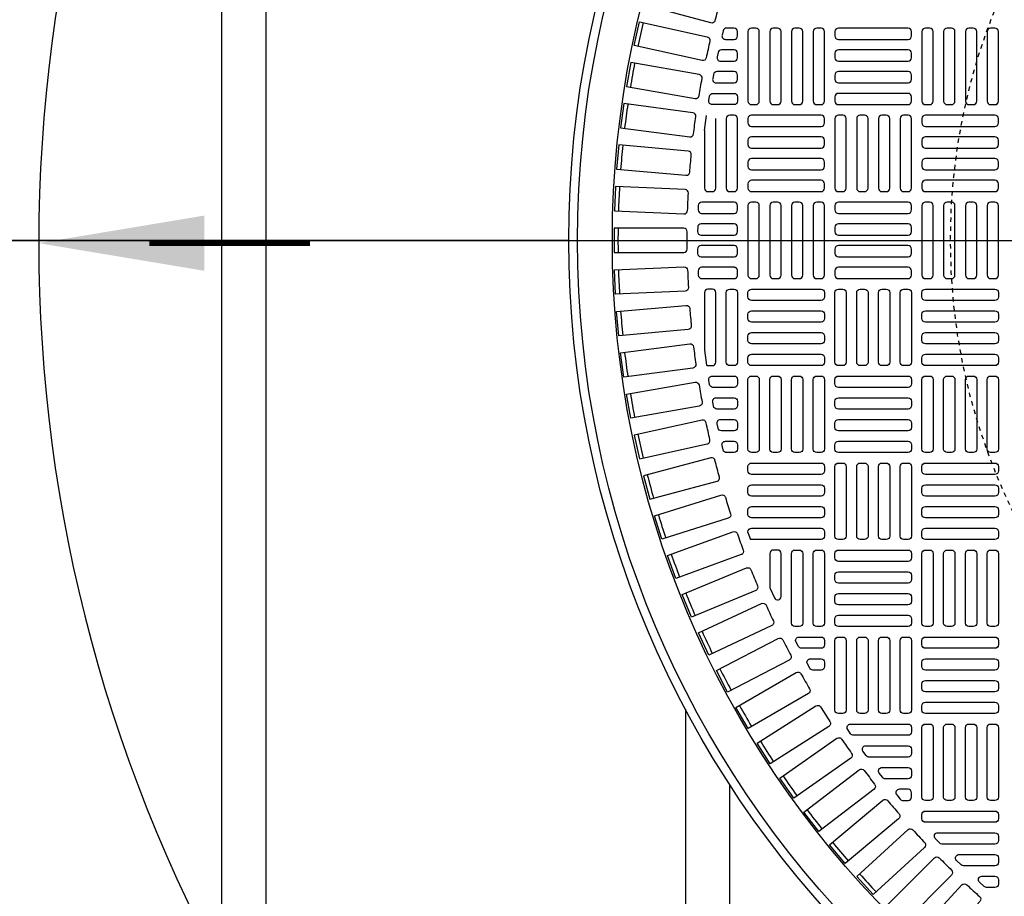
# Model space of a CAD drawing. Extents: x -169 to 7270, y -140 to 2984.
# Tile 476 of 656: x 1486 to 1508, y 1464 to 1484. Entities that reach past the tile are written whole.
import ezdxf

# ---------------------------------------------------------------- set-up
doc = ezdxf.new("R2010")
doc.units = 0
doc.header["$MEASUREMENT"] = 0
doc.linetypes.add('HIDDEN2', pattern=[0.28125, 0.1875, -0.09375])
doc.layers.get('DEFPOINTS').update_dxf_attribs({"linetype": 'CONTINUOUS'})
for name, color, linetype in [('MULTI-PORT-MANHOLE-HATCH', 252, 'CONTINUOUS'), ('PIPING-PRODUCT-REGULAR', 4, 'CONTINUOUS'), ('TANK-MANHOLE-COVER-40', 2, 'CONTINUOUS'), ('TANK-MANHOLE-COVER-HATCH-40', 252, 'CONTINUOUS'), ('TANK-SLOPE', 3, 'CONTINUOUS'), ('TANK-UST-RIB', 7, 'CONTINUOUS')]:
    doc.layers.add(name, color=color, linetype=linetype)

msp = doc.modelspace()

# ---------------------------------------------------------------- linework, layer by layer
at = {"layer": 'DEFPOINTS', "color": 8, "linetype": 'HIDDEN2', "ltscale": 0.125}
msp.add_circle((1521.25097, 1479.01916), 14, dxfattribs=at)
msp.add_circle((1521.25097, 1479.01916), 14, dxfattribs=at)
msp.add_circle((1521.25097, 1479.01916), 14, dxfattribs=at)
msp.add_circle((1521.25097, 1479.01916), 14, dxfattribs=at)
at = {"layer": 'MULTI-PORT-MANHOLE-HATCH'}
msp.add_line((1422, 1479.01916), (2010, 1479.01916), dxfattribs=at)
at = {"layer": 'PIPING-PRODUCT-REGULAR'}
msp.add_line((1498.61098, 1479.01916), (1364.64415, 1479.01916), dxfattribs=at)
at = {"layer": 'TANK-MANHOLE-COVER-40', "color": 4, "linetype": 'Continuous'}
msp.add_circle((1521.2502, 1479.01916), 22.63902, dxfattribs=at)
at = {"layer": 'TANK-MANHOLE-COVER-40', "color": 1, "linetype": 'Continuous'}
msp.add_circle((1521.2502, 1479.01916), 22.44094, dxfattribs=at)
at = {"layer": 'TANK-MANHOLE-COVER-40', "color": 2, "linetype": 'Continuous'}
msp.add_circle((1521.2502, 1479.01916), 21.65354, dxfattribs=at)
at = {"layer": 'TANK-MANHOLE-COVER-HATCH-40', "linetype": 'Continuous'}
for p, q in [((1501.68327, 1481.50665), (1501.72952, 1481.84679)), ((1502.66752, 1472.40581), (1502.72338, 1472.2509))]:
    msp.add_line(p, q, dxfattribs=at)
for points in [[(1501.91989, 1483.99571, -0.41709369), (1501.82326, 1483.93928), (1500.30118, 1484.34712), (1500.44384, 1484.87952), (1501.96592, 1484.47168, -0.41709369), (1502.02139, 1484.3745, 0.00491171), (1501.91989, 1483.99571)], [(1501.72122, 1483.14779, -0.41709369), (1501.62714, 1483.08721), (1500.08872, 1483.42826), (1500.20802, 1483.96638), (1501.74644, 1483.62532, -0.41709369), (1501.8061, 1483.53065, 0.00491171), (1501.72122, 1483.14779)], [(1501.55972, 1482.29202, -0.00491171), (1501.62781, 1482.67822, 0.41709369), (1501.56408, 1482.7702), (1500.01225, 1483.04382), (1499.91654, 1482.50102), (1501.46837, 1482.22739, 0.41709369), (1501.55972, 1482.29202)], [(1501.4357, 1481.43002, -0.00491171), (1501.48688, 1481.81882, 0.41709369), (1501.4192, 1481.90793), (1499.85691, 1482.11361), (1499.78497, 1481.56714), (1501.34726, 1481.36146, 0.41709369), (1501.4357, 1481.43002)], [(1501.3494, 1480.56343, -0.00491171), (1501.38357, 1480.95409, 0.41709369), (1501.31207, 1481.04016), (1499.74229, 1481.1775), (1499.69426, 1480.62842), (1501.26403, 1480.49108, 0.41709369), (1501.3494, 1480.56343)], [(1501.29053, 1479.21524, 0.41709369), (1501.2118, 1479.29475), (1499.63603, 1479.29475), (1499.63603, 1478.74357), (1501.2118, 1478.74357, 0.41709369), (1501.29053, 1478.82308, -0.00491171), (1501.29053, 1479.21524)], [(1501.3494, 1477.47489, 0.00491171), (1501.38357, 1477.08423, -0.41709369), (1501.31207, 1476.99816), (1499.74229, 1476.86082), (1499.69426, 1477.4099), (1501.26403, 1477.54724, -0.41709369), (1501.3494, 1477.47489)], [(1501.4357, 1476.6083, 0.00491171), (1501.48688, 1476.2195, -0.41709369), (1501.4192, 1476.13039), (1499.85691, 1475.92471), (1499.78497, 1476.47118), (1501.34726, 1476.67686, -0.41709369), (1501.4357, 1476.6083)], [(1501.55972, 1475.7463, 0.00491171), (1501.62781, 1475.3601, -0.41709369), (1501.56408, 1475.26812), (1500.01225, 1474.99449), (1499.91654, 1475.5373), (1501.46837, 1475.81093, -0.41709369), (1501.55972, 1475.7463)], [(1501.72122, 1474.89053, 0.41709369), (1501.62714, 1474.95111), (1500.08872, 1474.61005), (1500.20802, 1474.07194), (1501.74644, 1474.413, 0.41709369), (1501.8061, 1474.50767, -0.00491171), (1501.72122, 1474.89053)], [(1501.91989, 1474.04261, 0.41709369), (1501.82326, 1474.09904), (1500.30118, 1473.6912), (1500.44384, 1473.1588), (1501.96592, 1473.56664, 0.41709369), (1502.02139, 1473.66382, -0.00491171), (1501.91989, 1474.04261)], [(1502.15537, 1473.20417, 0.00491171), (1502.27329, 1472.83017, -0.41709369), (1502.22211, 1472.73066), (1500.71927, 1472.25682), (1500.55352, 1472.78249), (1502.05636, 1473.25633, -0.41709369), (1502.15537, 1473.20417)], [(1502.42719, 1472.3768, 0.00491171), (1502.56131, 1472.0083, -0.41709369), (1502.51452, 1471.90665), (1501.03378, 1471.36771), (1500.84526, 1471.88565), (1502.326, 1472.42459, -0.41709369), (1502.42719, 1472.3768)], [(1503.15965, 1471.17587, 0.10680341), (1503.16667, 1471.14337), (1503.2651, 1470.92624, 0.80700564), (1503.41555, 1470.95875), (1503.41555, 1471.93255, 0.41421356), (1503.33681, 1472.01129), (1503.33681, 1472.01129), (1503.23839, 1472.01129, 0.41421356), (1503.15965, 1471.93255), (1503.15965, 1471.93255), (1503.15965, 1471.15886)], [(1502.73484, 1471.56208, 0.00491171), (1502.88491, 1471.19977, -0.41709369), (1502.84259, 1471.09618), (1501.38677, 1470.49316), (1501.17584, 1471.00239), (1502.63166, 1471.60541, -0.41709369), (1502.73484, 1471.56208)], [(1503.07773, 1470.76155, 0.00491171), (1503.24346, 1470.40613, -0.41709369), (1503.20571, 1470.30079), (1501.77758, 1469.63485), (1501.54464, 1470.13438), (1502.97277, 1470.80033, -0.41709369), (1503.07773, 1470.76155)], [(1503.45522, 1469.97673, 0.00491171), (1503.6363, 1469.62889, -0.41709369), (1503.60317, 1469.522), (1502.20545, 1468.79439), (1501.95094, 1469.2833), (1503.34867, 1470.01091, -0.41709369), (1503.45522, 1469.97673)], [(1503.86658, 1469.20913, 0.00491171), (1504.06266, 1468.86952, -0.41709369), (1504.03423, 1468.76129), (1502.66957, 1467.9734), (1502.39398, 1468.45074), (1503.75864, 1469.23863, -0.41709369), (1503.86658, 1469.20913)], [(1504.31104, 1468.46021, 0.00491171), (1504.52174, 1468.12947, -0.41709369), (1504.49806, 1468.0201), (1503.16907, 1467.17344), (1502.87292, 1467.6383), (1504.20191, 1468.48496, -0.41709369), (1504.31104, 1468.46021)], [(1504.78773, 1467.73138, 0.00491171), (1505.01266, 1467.41015, -0.41709369), (1504.99377, 1467.29985), (1503.70298, 1466.39603), (1503.38683, 1466.84753), (1504.67763, 1467.75135, -0.41709369), (1504.78773, 1467.73138)], [(1505.83417, 1466.33954, 0.00491171), (1506.08624, 1466.03913, -0.41709369), (1506.07704, 1465.92761), (1504.86993, 1464.91472), (1504.51564, 1465.33695), (1505.72275, 1466.34984, -0.41709369), (1505.83417, 1466.33954)], [(1506.99794, 1465.04419, 0.00491171), (1507.27523, 1464.7669, -0.41709369), (1507.27578, 1464.655), (1506.16154, 1463.54076), (1505.7718, 1463.9305), (1506.88604, 1465.04474, -0.41709369), (1506.99794, 1465.04419)]]:
    msp.add_lwpolyline(points, format="xyb", dxfattribs=at)
for points in [[(1502.35256, 1483.82231), (1502.18138, 1483.82231, 0.34573684), (1502.10488, 1483.76223), (1502.08087, 1483.66381, 0.48617467), (1502.15737, 1483.5664), (1502.35256, 1483.5664), (1502.35256, 1483.5664, 0.41421356), (1502.4313, 1483.64514), (1502.4313, 1483.74357), (1502.4313, 1483.74357, 0.41421356)], [(1502.35256, 1483.33018), (1502.06615, 1483.33018, 0.35291937), (1501.98921, 1483.26814), (1501.96785, 1483.16972, 0.47828469), (1502.04479, 1483.07428), (1502.35256, 1483.07428), (1502.35256, 1483.07428, 0.41421356), (1502.4313, 1483.15302), (1502.4313, 1483.25144), (1502.4313, 1483.25144, 0.41421356)], [(1502.35256, 1482.83806), (1501.96417, 1482.83806, 0.36009445), (1501.88682, 1482.77405), (1501.86807, 1482.67563, 0.47048611), (1501.94542, 1482.58215), (1502.35256, 1482.58215, 0.41421356), (1502.4313, 1482.66089), (1502.4313, 1482.75932), (1502.4313, 1482.75932, 0.41421356)], [(1502.4313, 1482.26719), (1502.4313, 1482.26719), (1502.4313, 1482.16877, -0.41421356), (1502.35256, 1482.09003), (1501.85904, 1482.09003, -0.46277143), (1501.78135, 1482.18154), (1501.79752, 1482.27996, -0.36726762), (1501.87522, 1482.34593), (1502.35256, 1482.34593, -0.41421356)], [(1502.35256, 1480.12152, 0.41421356), (1502.4313, 1480.20026), (1502.4313, 1481.77506, 0.41421356), (1502.35256, 1481.85381), (1502.25414, 1481.85381, 0.41421356), (1502.1754, 1481.77506), (1502.1754, 1480.20026, 0.41421356), (1502.25414, 1480.12152)], [(1499.66862, 1480.23728), (1499.64458, 1479.68663), (1501.21885, 1479.61789, 0.41709369), (1501.30098, 1479.6939, -0.00491171), (1501.31808, 1480.08568, 0.41709369), (1501.24289, 1480.16855)], [(1501.61698, 1479.6294), (1502.35256, 1479.6294, 0.41421356), (1502.4313, 1479.70814), (1502.4313, 1479.80656, 0.41421356), (1502.35256, 1479.8853), (1501.62066, 1479.8853, 0.40329122), (1501.54198, 1479.80951), (1501.53829, 1479.71108, 0.20378141), (1501.56027, 1479.65351, 0.20378141)], [(1501.60587, 1479.13727), (1502.35256, 1479.13727, 0.41421356), (1502.4313, 1479.21601), (1502.4313, 1479.31443, 0.41421356), (1502.35256, 1479.39318), (1501.6071, 1479.39318, 0.41056424), (1501.52837, 1479.31542), (1501.52714, 1479.21699, 0.20053403), (1501.54985, 1479.16068, 0.20053403)], [(1501.60473, 1478.90105, 0.41977873), (1501.526, 1478.82082), (1501.52787, 1478.72239, 0.40867021), (1501.6066, 1478.64514), (1502.35256, 1478.64514), (1502.35256, 1478.64514, 0.41421356), (1502.4313, 1478.72388), (1502.4313, 1478.82231), (1502.4313, 1478.82231, 0.41421356), (1502.35256, 1478.90105)], [(1499.66862, 1477.80103), (1499.64458, 1478.35169), (1501.21885, 1478.42042, -0.41709369), (1501.30098, 1478.34442, 0.00491171), (1501.31808, 1477.95264, -0.41709369), (1501.24289, 1477.86977)], [(1502.36412, 1478.15387), (1502.36792, 1478.15453), (1502.37169, 1478.15538), (1502.37542, 1478.15641), (1502.37909, 1478.15762), (1502.38269, 1478.15901), (1502.38623, 1478.16058), (1502.38968, 1478.16232), (1502.39304, 1478.16422), (1502.39631, 1478.16629), (1502.39947, 1478.16851), (1502.40251, 1478.17089), (1502.40544, 1478.17342), (1502.40824, 1478.17608), (1502.4109, 1478.17888), (1502.41343, 1478.18181), (1502.41581, 1478.18485), (1502.41803, 1478.18801), (1502.4201, 1478.19128), (1502.422, 1478.19464), (1502.42374, 1478.19809), (1502.42531, 1478.20163), (1502.4267, 1478.20523), (1502.42791, 1478.2089), (1502.42894, 1478.21263), (1502.42979, 1478.2164), (1502.43045, 1478.2202), (1502.43092, 1478.22404), (1502.43121, 1478.22789), (1502.4313, 1478.23176), (1502.4313, 1478.33018), (1502.43121, 1478.33405), (1502.43092, 1478.3379), (1502.43045, 1478.34174), (1502.42979, 1478.34554), (1502.42894, 1478.34932), (1502.42791, 1478.35304), (1502.4267, 1478.35671), (1502.42531, 1478.36032), (1502.42374, 1478.36385), (1502.422, 1478.3673), (1502.4201, 1478.37066), (1502.41803, 1478.37393), (1502.41581, 1478.37709), (1502.41343, 1478.38014), (1502.4109, 1478.38306), (1502.40824, 1478.38586), (1502.40544, 1478.38853), (1502.40251, 1478.39105), (1502.39947, 1478.39343), (1502.39631, 1478.39565), (1502.39304, 1478.39772), (1502.38968, 1478.39963), (1502.38623, 1478.40136), (1502.38269, 1478.40293), (1502.37909, 1478.40432), (1502.37542, 1478.40553), (1502.37169, 1478.40656), (1502.36792, 1478.40741), (1502.36412, 1478.40807), (1502.36028, 1478.40854), (1502.35643, 1478.40883), (1502.35256, 1478.40892), (1501.61698, 1478.40892, 0.42522092), (1501.53829, 1478.32724), (1501.54198, 1478.22881, 0.40329122), (1501.62066, 1478.15302), (1502.35256, 1478.15302), (1502.35643, 1478.15311), (1502.36028, 1478.1534)], [(1501.72952, 1476.19153, 0.10672862), (1501.76201, 1476.18451), (1501.76201, 1476.18451), (1501.86044, 1476.18451, 0.41421356), (1501.93918, 1476.26325), (1501.93918, 1476.26325), (1501.93918, 1477.83806, 0.41421356), (1501.86044, 1477.9168), (1501.86044, 1477.9168), (1501.76201, 1477.9168, 0.41421356), (1501.68327, 1477.83806), (1501.68327, 1477.83806), (1501.68327, 1476.53167)], [(1502.35256, 1477.9168, -0.41421356), (1502.4313, 1477.83806), (1502.4313, 1476.26325, -0.41421356), (1502.35256, 1476.18451), (1502.25414, 1476.18451, -0.41421356), (1502.1754, 1476.26325), (1502.1754, 1477.83806, -0.41421356), (1502.25414, 1477.9168)], [(1501.85904, 1475.94829), (1502.35256, 1475.94829, -0.41421356), (1502.4313, 1475.86955), (1502.4313, 1475.77113), (1502.4313, 1475.77113, -0.41421356), (1502.35256, 1475.69239), (1501.87522, 1475.69239, -0.36726762), (1501.79752, 1475.75836), (1501.78135, 1475.85678, -0.46277143)], [(1502.35256, 1475.45617, -0.41421356), (1502.4313, 1475.37743), (1502.4313, 1475.279), (1502.4313, 1475.279, -0.41421356), (1502.35256, 1475.20026), (1501.96417, 1475.20026, -0.36009445), (1501.88682, 1475.26427), (1501.86807, 1475.36269, -0.47048611), (1501.94542, 1475.45617)], [(1502.04479, 1474.96404), (1502.35256, 1474.96404), (1502.35256, 1474.96404, -0.41421356), (1502.4313, 1474.8853), (1502.4313, 1474.78688), (1502.4313, 1474.78688, -0.41421356), (1502.35256, 1474.70814), (1502.06615, 1474.70814, -0.35291937), (1501.98921, 1474.77018), (1501.96785, 1474.8686, -0.47828469)], [(1502.15737, 1474.47192), (1502.35256, 1474.47192), (1502.35256, 1474.47192, -0.41421356), (1502.4313, 1474.39318), (1502.4313, 1474.29475), (1502.4313, 1474.29475, -0.41421356), (1502.35256, 1474.21601), (1502.18138, 1474.21601, -0.34573684), (1502.10488, 1474.27609), (1502.08087, 1474.37451, -0.48617467)], [(1503.82894, 1472.01129, -0.41421356), (1503.90768, 1471.93255), (1503.90768, 1470.35774, -0.41421356), (1503.82894, 1470.279), (1503.73051, 1470.279, -0.41421356), (1503.65177, 1470.35774), (1503.65177, 1471.93255, -0.41421356), (1503.73051, 1472.01129)], [(1504.32107, 1472.01129, -0.41421356), (1504.39981, 1471.93255), (1504.39981, 1470.35774, -0.41421356), (1504.32107, 1470.279), (1504.22264, 1470.279, -0.41421356), (1504.1439, 1470.35774), (1504.1439, 1471.93255, -0.41421356), (1504.22264, 1472.01129)], [(1503.82307, 1470.04278), (1504.32107, 1470.04278), (1504.32107, 1470.04278, -0.41421356), (1504.39981, 1469.96404), (1504.39981, 1469.86562), (1504.39981, 1469.86562, -0.41421356), (1504.32107, 1469.78688), (1503.87989, 1469.78688, -0.26794919), (1503.8117, 1469.82625), (1503.75488, 1469.92467, -0.57735027)], [(1504.081, 1469.55066), (1504.32107, 1469.55066), (1504.32107, 1469.55066, -0.41421356), (1504.39981, 1469.47192), (1504.39981, 1469.37349), (1504.39981, 1469.37349, -0.41421356), (1504.32107, 1469.29475), (1504.13582, 1469.29475, -0.27209959), (1504.06703, 1469.33518), (1504.01221, 1469.4336, -0.57220395)], [(1504.98956, 1468.07428), (1506.28957, 1468.07428), (1506.28957, 1468.07428, -0.41421356), (1506.36831, 1467.99554), (1506.36831, 1467.89711), (1506.36831, 1467.89711, -0.41421356), (1506.28957, 1467.81837), (1505.05633, 1467.81837, -0.24862232), (1504.99117, 1467.85291), (1504.9244, 1467.95133, -0.60176538)], [(1505.33433, 1467.58215), (1506.28957, 1467.58215), (1506.28957, 1467.58215, -0.41421356), (1506.36831, 1467.50341), (1506.36831, 1467.40499), (1506.36831, 1467.40499, -0.41421356), (1506.28957, 1467.32625), (1505.40557, 1467.32625, -0.24054885), (1505.34178, 1467.35882), (1505.27054, 1467.45724, -0.61218964)], [(1505.2954, 1467.02454, 0.00491946), (1505.5345, 1466.71293, -0.41709369), (1505.52043, 1466.60191), (1504.27029, 1465.64264), (1503.93475, 1466.07993), (1505.18539, 1467.03957, -0.41710279)], [(1505.7023, 1467.09003), (1506.28957, 1467.09003), (1506.28957, 1467.09003, -0.41421356), (1506.36831, 1467.01129), (1506.36831, 1466.91286), (1506.36831, 1466.91286, -0.41421356), (1506.28957, 1466.83412), (1505.77832, 1466.83412, -0.23232365), (1505.71601, 1466.86473), (1505.63998, 1466.96315, -0.62295027)], [(1506.28957, 1466.5979), (1506.28957, 1466.5979), (1506.09517, 1466.5979, 0.63408546), (1506.03442, 1466.46906), (1506.1156, 1466.37064, 0.2239262), (1506.17634, 1466.34199), (1506.28957, 1466.34199, 0.41421356), (1506.36831, 1466.42073), (1506.36831, 1466.42073), (1506.36831, 1466.51916, 0.41421356)], [(1506.60453, 1466.02703, -0.41421356), (1506.68327, 1466.10577), (1508.25807, 1466.10577, -0.41421356), (1508.33681, 1466.02703), (1508.33681, 1465.92861, -0.41421356), (1508.25807, 1465.84987), (1506.68327, 1465.84987, -0.41421356), (1506.60453, 1465.92861)], [(1506.66253, 1465.27822), (1505.50075, 1464.21365), (1505.12837, 1464.62002), (1506.29015, 1465.6846, -0.41709369), (1506.40192, 1465.67917, 0.00491171), (1506.66686, 1465.39004, -0.41709369)], [(1506.96396, 1465.61365), (1508.25807, 1465.61365), (1508.25807, 1465.61365, -0.41421356), (1508.33681, 1465.53491), (1508.33681, 1465.43648), (1508.33681, 1465.43648, -0.41421356), (1508.25807, 1465.35774), (1507.0568, 1465.35774, -0.20651443), (1506.99952, 1465.38245), (1506.90668, 1465.48088, -0.6576677)], [(1507.44512, 1465.12152), (1508.25807, 1465.12152), (1508.25807, 1465.12152, -0.41421356), (1508.33681, 1465.04278), (1508.33681, 1464.94436), (1508.33681, 1464.94436, -0.41421356), (1508.25807, 1464.86562), (1507.54467, 1464.86562, -0.19743793), (1507.48931, 1464.88836), (1507.38976, 1464.98679, -0.67023271)], [(1507.96189, 1464.6294), (1508.25807, 1464.6294), (1508.25807, 1464.6294, -0.41421356), (1508.33681, 1464.55066), (1508.33681, 1464.45223), (1508.33681, 1464.45223, -0.41421356), (1508.25807, 1464.37349), (1508.06891, 1464.37349, -0.1880618), (1508.01561, 1464.39427), (1507.90858, 1464.4927, -0.68341411)], [(1507.91564, 1464.05911), (1506.85106, 1462.89733), (1506.44469, 1463.26971), (1507.50926, 1464.43149, -0.41709369), (1507.62108, 1464.43582, 0.00491171), (1507.91021, 1464.17088, -0.41709369)]]:
    msp.add_lwpolyline(points, format="xyb", close=True, dxfattribs=at)
at = {"layer": 'TANK-MANHOLE-COVER-HATCH-40', "linetype": 'Continuous', "flags": 128}
for points in [[(1502.84469, 1482.09003, 0.41421356), (1502.92343, 1482.16877), (1502.92343, 1483.74357, 0.41421356), (1502.84469, 1483.82231), (1502.74626, 1483.82231, 0.41421356), (1502.66752, 1483.74357), (1502.66752, 1482.16877, 0.41421356), (1502.74626, 1482.09003)], [(1503.33681, 1482.09003, 0.41421356), (1503.41555, 1482.16877), (1503.41555, 1483.74357, 0.41421356), (1503.33681, 1483.82231), (1503.23839, 1483.82231, 0.41421356), (1503.15965, 1483.74357), (1503.15965, 1482.16877, 0.41421356), (1503.23839, 1482.09003)], [(1503.82894, 1482.09003, 0.41421356), (1503.90768, 1482.16877), (1503.90768, 1483.74357, 0.41421356), (1503.82894, 1483.82231), (1503.73051, 1483.82231, 0.41421356), (1503.65177, 1483.74357), (1503.65177, 1482.16877, 0.41421356), (1503.73051, 1482.09003)], [(1504.32107, 1482.09003, 0.41421356), (1504.39981, 1482.16877), (1504.39981, 1483.74357, 0.41421356), (1504.32107, 1483.82231), (1504.22264, 1483.82231, 0.41421356), (1504.1439, 1483.74357), (1504.1439, 1482.16877, 0.41421356), (1504.22264, 1482.09003)], [(1506.36831, 1483.74357, 0.41421356), (1506.28957, 1483.82231), (1504.71477, 1483.82231, 0.41421356), (1504.63603, 1483.74357), (1504.63603, 1483.64514, 0.41421356), (1504.71477, 1483.5664), (1506.28957, 1483.5664, 0.41421356), (1506.36831, 1483.64514)], [(1506.7817, 1482.09003, 0.41421356), (1506.86044, 1482.16877), (1506.86044, 1483.74357, 0.41421356), (1506.7817, 1483.82231), (1506.68327, 1483.82231, 0.41421356), (1506.60453, 1483.74357), (1506.60453, 1482.16877, 0.41421356), (1506.68327, 1482.09003)], [(1507.27382, 1482.09003, 0.41421356), (1507.35256, 1482.16877), (1507.35256, 1483.74357, 0.41421356), (1507.27382, 1483.82231), (1507.1754, 1483.82231, 0.41421356), (1507.09666, 1483.74357), (1507.09666, 1482.16877, 0.41421356), (1507.1754, 1482.09003)], [(1507.76595, 1482.09003, 0.41421356), (1507.84469, 1482.16877), (1507.84469, 1483.74357, 0.41421356), (1507.76595, 1483.82231), (1507.66752, 1483.82231, 0.41421356), (1507.58878, 1483.74357), (1507.58878, 1482.16877, 0.41421356), (1507.66752, 1482.09003)], [(1508.25807, 1482.09003, 0.41421356), (1508.33681, 1482.16877), (1508.33681, 1483.74357, 0.41421356), (1508.25807, 1483.82231), (1508.15965, 1483.82231, 0.41421356), (1508.08091, 1483.74357), (1508.08091, 1482.16877, 0.41421356), (1508.15965, 1482.09003)], [(1506.36831, 1483.25144, 0.41421356), (1506.28957, 1483.33018), (1504.71477, 1483.33018, 0.41421356), (1504.63603, 1483.25144), (1504.63603, 1483.15302, 0.41421356), (1504.71477, 1483.07428), (1506.28957, 1483.07428, 0.41421356), (1506.36831, 1483.15302)], [(1506.36831, 1482.75932, 0.41421356), (1506.28957, 1482.83806), (1504.71477, 1482.83806, 0.41421356), (1504.63603, 1482.75932), (1504.63603, 1482.66089, 0.41421356), (1504.71477, 1482.58215), (1506.28957, 1482.58215, 0.41421356), (1506.36831, 1482.66089)], [(1506.36831, 1482.26719, 0.41421356), (1506.28957, 1482.34593), (1504.71477, 1482.34593, 0.41421356), (1504.63603, 1482.26719), (1504.63603, 1482.16877, 0.41421356), (1504.71477, 1482.09003), (1506.28957, 1482.09003, 0.41421356), (1506.36831, 1482.16877)], [(1502.66752, 1481.67664, 0.41421356), (1502.74626, 1481.5979), (1504.32107, 1481.5979, 0.41421356), (1504.39981, 1481.67664), (1504.39981, 1481.77506, 0.41421356), (1504.32107, 1481.85381), (1502.74626, 1481.85381, 0.41421356), (1502.66752, 1481.77506)], [(1504.81319, 1480.12152, 0.41421356), (1504.89193, 1480.20026), (1504.89193, 1481.77506, 0.41421356), (1504.81319, 1481.85381), (1504.71477, 1481.85381, 0.41421356), (1504.63603, 1481.77506), (1504.63603, 1480.20026, 0.41421356), (1504.71477, 1480.12152)], [(1505.30532, 1480.12152, 0.41421356), (1505.38406, 1480.20026), (1505.38406, 1481.77506, 0.41421356), (1505.30532, 1481.85381), (1505.20689, 1481.85381, 0.41421356), (1505.12815, 1481.77506), (1505.12815, 1480.20026, 0.41421356), (1505.20689, 1480.12152)], [(1505.79744, 1480.12152, 0.41421356), (1505.87618, 1480.20026), (1505.87618, 1481.77506, 0.41421356), (1505.79744, 1481.85381), (1505.69902, 1481.85381, 0.41421356), (1505.62028, 1481.77506), (1505.62028, 1480.20026, 0.41421356), (1505.69902, 1480.12152)], [(1506.28957, 1480.12152, 0.41421356), (1506.36831, 1480.20026), (1506.36831, 1481.77506, 0.41421356), (1506.28957, 1481.85381), (1506.19114, 1481.85381, 0.41421356), (1506.1124, 1481.77506), (1506.1124, 1480.20026, 0.41421356), (1506.19114, 1480.12152)], [(1506.60453, 1481.67664, 0.41421356), (1506.68327, 1481.5979), (1508.25807, 1481.5979, 0.41421356), (1508.33681, 1481.67664), (1508.33681, 1481.77506, 0.41421356), (1508.25807, 1481.85381), (1506.68327, 1481.85381, 0.41421356), (1506.60453, 1481.77506)], [(1502.66752, 1481.18451, 0.41421356), (1502.74626, 1481.10577), (1504.32107, 1481.10577, 0.41421356), (1504.39981, 1481.18451), (1504.39981, 1481.28294, 0.41421356), (1504.32107, 1481.36168), (1502.74626, 1481.36168, 0.41421356), (1502.66752, 1481.28294)], [(1506.60453, 1481.18451, 0.41421356), (1506.68327, 1481.10577), (1508.25807, 1481.10577, 0.41421356), (1508.33681, 1481.18451), (1508.33681, 1481.28294, 0.41421356), (1508.25807, 1481.36168), (1506.68327, 1481.36168, 0.41421356), (1506.60453, 1481.28294)], [(1502.66752, 1480.69239, 0.41421356), (1502.74626, 1480.61365), (1504.32107, 1480.61365, 0.41421356), (1504.39981, 1480.69239), (1504.39981, 1480.79081, 0.41421356), (1504.32107, 1480.86955), (1502.74626, 1480.86955, 0.41421356), (1502.66752, 1480.79081)], [(1506.60453, 1480.69239, 0.41421356), (1506.68327, 1480.61365), (1508.25807, 1480.61365, 0.41421356), (1508.33681, 1480.69239), (1508.33681, 1480.79081, 0.41421356), (1508.25807, 1480.86955), (1506.68327, 1480.86955, 0.41421356), (1506.60453, 1480.79081)], [(1502.66752, 1480.20026, 0.41421356), (1502.74626, 1480.12152), (1504.32107, 1480.12152, 0.41421356), (1504.39981, 1480.20026), (1504.39981, 1480.29869, 0.41421356), (1504.32107, 1480.37743), (1502.74626, 1480.37743, 0.41421356), (1502.66752, 1480.29869)], [(1506.60453, 1480.20026, 0.41421356), (1506.68327, 1480.12152), (1508.25807, 1480.12152, 0.41421356), (1508.33681, 1480.20026), (1508.33681, 1480.29869, 0.41421356), (1508.25807, 1480.37743), (1506.68327, 1480.37743, 0.41421356), (1506.60453, 1480.29869)], [(1502.84469, 1478.15302, 0.41421356), (1502.92343, 1478.23176), (1502.92343, 1479.80656, 0.41421356), (1502.84469, 1479.8853), (1502.74626, 1479.8853, 0.41421356), (1502.66752, 1479.80656), (1502.66752, 1478.23176, 0.41421356), (1502.74626, 1478.15302)], [(1503.33681, 1478.15302, 0.41421356), (1503.41555, 1478.23176), (1503.41555, 1479.80656, 0.41421356), (1503.33681, 1479.8853), (1503.23839, 1479.8853, 0.41421356), (1503.15965, 1479.80656), (1503.15965, 1478.23176, 0.41421356), (1503.23839, 1478.15302)], [(1503.82894, 1478.15302, 0.41421356), (1503.90768, 1478.23176), (1503.90768, 1479.80656, 0.41421356), (1503.82894, 1479.8853), (1503.73051, 1479.8853, 0.41421356), (1503.65177, 1479.80656), (1503.65177, 1478.23176, 0.41421356), (1503.73051, 1478.15302)], [(1504.32107, 1478.15302, 0.41421356), (1504.39981, 1478.23176), (1504.39981, 1479.80656, 0.41421356), (1504.32107, 1479.8853), (1504.22264, 1479.8853, 0.41421356), (1504.1439, 1479.80656), (1504.1439, 1478.23176, 0.41421356), (1504.22264, 1478.15302)], [(1506.36831, 1479.80656, 0.41421356), (1506.28957, 1479.8853), (1504.71477, 1479.8853, 0.41421356), (1504.63603, 1479.80656), (1504.63603, 1479.70814, 0.41421356), (1504.71477, 1479.6294), (1506.28957, 1479.6294, 0.41421356), (1506.36831, 1479.70814)], [(1506.7817, 1478.15302, 0.41421356), (1506.86044, 1478.23176), (1506.86044, 1479.80656, 0.41421356), (1506.7817, 1479.8853), (1506.68327, 1479.8853, 0.41421356), (1506.60453, 1479.80656), (1506.60453, 1478.23176, 0.41421356), (1506.68327, 1478.15302)], [(1507.27382, 1478.15302, 0.41421356), (1507.35256, 1478.23176), (1507.35256, 1479.80656, 0.41421356), (1507.27382, 1479.8853), (1507.1754, 1479.8853, 0.41421356), (1507.09666, 1479.80656), (1507.09666, 1478.23176, 0.41421356), (1507.1754, 1478.15302)], [(1507.76595, 1478.15302, 0.41421356), (1507.84469, 1478.23176), (1507.84469, 1479.80656, 0.41421356), (1507.76595, 1479.8853), (1507.66752, 1479.8853, 0.41421356), (1507.58878, 1479.80656), (1507.58878, 1478.23176, 0.41421356), (1507.66752, 1478.15302)], [(1508.25807, 1478.15302, 0.41421356), (1508.33681, 1478.23176), (1508.33681, 1479.80656, 0.41421356), (1508.25807, 1479.8853), (1508.15965, 1479.8853, 0.41421356), (1508.08091, 1479.80656), (1508.08091, 1478.23176, 0.41421356), (1508.15965, 1478.15302)], [(1506.36831, 1479.31443, 0.41421356), (1506.28957, 1479.39318), (1504.71477, 1479.39318, 0.41421356), (1504.63603, 1479.31443), (1504.63603, 1479.21601, 0.41421356), (1504.71477, 1479.13727), (1506.28957, 1479.13727, 0.41421356), (1506.36831, 1479.21601)], [(1506.36831, 1478.82231, 0.41421356), (1506.28957, 1478.90105), (1504.71477, 1478.90105, 0.41421356), (1504.63603, 1478.82231), (1504.63603, 1478.72388, 0.41421356), (1504.71477, 1478.64514), (1506.28957, 1478.64514, 0.41421356), (1506.36831, 1478.72388)], [(1506.36831, 1478.33018, 0.41421356), (1506.28957, 1478.40892), (1504.71477, 1478.40892, 0.41421356), (1504.63603, 1478.33018), (1504.63603, 1478.23176, 0.41421356), (1504.71477, 1478.15302), (1506.28957, 1478.15302, 0.41421356), (1506.36831, 1478.23176)], [(1502.66752, 1477.83806, -0.41421356), (1502.74626, 1477.9168), (1504.32107, 1477.9168, -0.41421356), (1504.39981, 1477.83806), (1504.39981, 1477.73963, -0.41421356), (1504.32107, 1477.66089), (1502.74626, 1477.66089, -0.41421356), (1502.66752, 1477.73963)], [(1504.81319, 1477.9168, -0.41421356), (1504.89193, 1477.83806), (1504.89193, 1476.26325, -0.41421356), (1504.81319, 1476.18451), (1504.71477, 1476.18451, -0.41421356), (1504.63603, 1476.26325), (1504.63603, 1477.83806, -0.41421356), (1504.71477, 1477.9168)], [(1505.30532, 1477.9168, -0.41421356), (1505.38406, 1477.83806), (1505.38406, 1476.26325, -0.41421356), (1505.30532, 1476.18451), (1505.20689, 1476.18451, -0.41421356), (1505.12815, 1476.26325), (1505.12815, 1477.83806, -0.41421356), (1505.20689, 1477.9168)], [(1505.79744, 1477.9168, -0.41421356), (1505.87618, 1477.83806), (1505.87618, 1476.26325, -0.41421356), (1505.79744, 1476.18451), (1505.69902, 1476.18451, -0.41421356), (1505.62028, 1476.26325), (1505.62028, 1477.83806, -0.41421356), (1505.69902, 1477.9168)], [(1506.28957, 1477.9168, -0.41421356), (1506.36831, 1477.83806), (1506.36831, 1476.26325, -0.41421356), (1506.28957, 1476.18451), (1506.19114, 1476.18451, -0.41421356), (1506.1124, 1476.26325), (1506.1124, 1477.83806, -0.41421356), (1506.19114, 1477.9168)], [(1506.60453, 1477.83806, -0.41421356), (1506.68327, 1477.9168), (1508.25807, 1477.9168, -0.41421356), (1508.33681, 1477.83806), (1508.33681, 1477.73963, -0.41421356), (1508.25807, 1477.66089), (1506.68327, 1477.66089, -0.41421356), (1506.60453, 1477.73963)], [(1502.66752, 1477.34593, -0.41421356), (1502.74626, 1477.42467), (1504.32107, 1477.42467, -0.41421356), (1504.39981, 1477.34593), (1504.39981, 1477.24751, -0.41421356), (1504.32107, 1477.16877), (1502.74626, 1477.16877, -0.41421356), (1502.66752, 1477.24751)], [(1506.60453, 1477.34593, -0.41421356), (1506.68327, 1477.42467), (1508.25807, 1477.42467, -0.41421356), (1508.33681, 1477.34593), (1508.33681, 1477.24751, -0.41421356), (1508.25807, 1477.16877), (1506.68327, 1477.16877, -0.41421356), (1506.60453, 1477.24751)], [(1502.66752, 1476.85381, -0.41421356), (1502.74626, 1476.93255), (1504.32107, 1476.93255, -0.41421356), (1504.39981, 1476.85381), (1504.39981, 1476.75538, -0.41421356), (1504.32107, 1476.67664), (1502.74626, 1476.67664, -0.41421356), (1502.66752, 1476.75538)], [(1506.60453, 1476.85381, -0.41421356), (1506.68327, 1476.93255), (1508.25807, 1476.93255, -0.41421356), (1508.33681, 1476.85381), (1508.33681, 1476.75538, -0.41421356), (1508.25807, 1476.67664), (1506.68327, 1476.67664, -0.41421356), (1506.60453, 1476.75538)], [(1502.66752, 1476.36168, -0.41421356), (1502.74626, 1476.44042), (1504.32107, 1476.44042, -0.41421356), (1504.39981, 1476.36168), (1504.39981, 1476.26325, -0.41421356), (1504.32107, 1476.18451), (1502.74626, 1476.18451, -0.41421356), (1502.66752, 1476.26325)], [(1506.60453, 1476.36168, -0.41421356), (1506.68327, 1476.44042), (1508.25807, 1476.44042, -0.41421356), (1508.33681, 1476.36168), (1508.33681, 1476.26325, -0.41421356), (1508.25807, 1476.18451), (1506.68327, 1476.18451, -0.41421356), (1506.60453, 1476.26325)], [(1502.84469, 1475.94829, -0.41421356), (1502.92343, 1475.86955), (1502.92343, 1474.29475, -0.41421356), (1502.84469, 1474.21601), (1502.74626, 1474.21601, -0.41421356), (1502.66752, 1474.29475), (1502.66752, 1475.86955, -0.41421356), (1502.74626, 1475.94829)], [(1503.33681, 1475.94829, -0.41421356), (1503.41555, 1475.86955), (1503.41555, 1474.29475, -0.41421356), (1503.33681, 1474.21601), (1503.23839, 1474.21601, -0.41421356), (1503.15965, 1474.29475), (1503.15965, 1475.86955, -0.41421356), (1503.23839, 1475.94829)], [(1503.82894, 1475.94829, -0.41421356), (1503.90768, 1475.86955), (1503.90768, 1474.29475, -0.41421356), (1503.82894, 1474.21601), (1503.73051, 1474.21601, -0.41421356), (1503.65177, 1474.29475), (1503.65177, 1475.86955, -0.41421356), (1503.73051, 1475.94829)], [(1504.32107, 1475.94829, -0.41421356), (1504.39981, 1475.86955), (1504.39981, 1474.29475, -0.41421356), (1504.32107, 1474.21601), (1504.22264, 1474.21601, -0.41421356), (1504.1439, 1474.29475), (1504.1439, 1475.86955, -0.41421356), (1504.22264, 1475.94829)], [(1506.36831, 1475.77113, -0.41421356), (1506.28957, 1475.69239), (1504.71477, 1475.69239, -0.41421356), (1504.63603, 1475.77113), (1504.63603, 1475.86955, -0.41421356), (1504.71477, 1475.94829), (1506.28957, 1475.94829, -0.41421356), (1506.36831, 1475.86955)], [(1506.7817, 1475.94829, -0.41421356), (1506.86044, 1475.86955), (1506.86044, 1474.29475, -0.41421356), (1506.7817, 1474.21601), (1506.68327, 1474.21601, -0.41421356), (1506.60453, 1474.29475), (1506.60453, 1475.86955, -0.41421356), (1506.68327, 1475.94829)], [(1507.27382, 1475.94829, -0.41421356), (1507.35256, 1475.86955), (1507.35256, 1474.29475, -0.41421356), (1507.27382, 1474.21601), (1507.1754, 1474.21601, -0.41421356), (1507.09666, 1474.29475), (1507.09666, 1475.86955, -0.41421356), (1507.1754, 1475.94829)], [(1507.76595, 1475.94829, -0.41421356), (1507.84469, 1475.86955), (1507.84469, 1474.29475, -0.41421356), (1507.76595, 1474.21601), (1507.66752, 1474.21601, -0.41421356), (1507.58878, 1474.29475), (1507.58878, 1475.86955, -0.41421356), (1507.66752, 1475.94829)], [(1508.25807, 1475.94829, -0.41421356), (1508.33681, 1475.86955), (1508.33681, 1474.29475, -0.41421356), (1508.25807, 1474.21601), (1508.15965, 1474.21601, -0.41421356), (1508.08091, 1474.29475), (1508.08091, 1475.86955, -0.41421356), (1508.15965, 1475.94829)], [(1506.36831, 1475.279, -0.41421356), (1506.28957, 1475.20026), (1504.71477, 1475.20026, -0.41421356), (1504.63603, 1475.279), (1504.63603, 1475.37743, -0.41421356), (1504.71477, 1475.45617), (1506.28957, 1475.45617, -0.41421356), (1506.36831, 1475.37743)], [(1506.36831, 1474.78688, -0.41421356), (1506.28957, 1474.70814), (1504.71477, 1474.70814, -0.41421356), (1504.63603, 1474.78688), (1504.63603, 1474.8853, -0.41421356), (1504.71477, 1474.96404), (1506.28957, 1474.96404, -0.41421356), (1506.36831, 1474.8853)], [(1506.36831, 1474.29475, -0.41421356), (1506.28957, 1474.21601), (1504.71477, 1474.21601, -0.41421356), (1504.63603, 1474.29475), (1504.63603, 1474.39318, -0.41421356), (1504.71477, 1474.47192), (1506.28957, 1474.47192, -0.41421356), (1506.36831, 1474.39318)], [(1502.66752, 1473.90105, -0.41421356), (1502.74626, 1473.97979), (1504.32107, 1473.97979, -0.41421356), (1504.39981, 1473.90105), (1504.39981, 1473.80262, -0.41421356), (1504.32107, 1473.72388), (1502.74626, 1473.72388, -0.41421356), (1502.66752, 1473.80262)], [(1504.81319, 1473.97979, -0.41421356), (1504.89193, 1473.90105), (1504.89193, 1472.32625, -0.41421356), (1504.81319, 1472.24751), (1504.71477, 1472.24751, -0.41421356), (1504.63603, 1472.32625), (1504.63603, 1473.90105, -0.41421356), (1504.71477, 1473.97979)], [(1505.30532, 1473.97979, -0.41421356), (1505.38406, 1473.90105), (1505.38406, 1472.32625, -0.41421356), (1505.30532, 1472.24751), (1505.20689, 1472.24751, -0.41421356), (1505.12815, 1472.32625), (1505.12815, 1473.90105, -0.41421356), (1505.20689, 1473.97979)], [(1505.79744, 1473.97979, -0.41421356), (1505.87618, 1473.90105), (1505.87618, 1472.32625, -0.41421356), (1505.79744, 1472.24751), (1505.69902, 1472.24751, -0.41421356), (1505.62028, 1472.32625), (1505.62028, 1473.90105, -0.41421356), (1505.69902, 1473.97979)], [(1506.28957, 1473.97979, -0.41421356), (1506.36831, 1473.90105), (1506.36831, 1472.32625, -0.41421356), (1506.28957, 1472.24751), (1506.19114, 1472.24751, -0.41421356), (1506.1124, 1472.32625), (1506.1124, 1473.90105, -0.41421356), (1506.19114, 1473.97979)], [(1506.60453, 1473.90105, -0.41421356), (1506.68327, 1473.97979), (1508.25807, 1473.97979, -0.41421356), (1508.33681, 1473.90105), (1508.33681, 1473.80262, -0.41421356), (1508.25807, 1473.72388), (1506.68327, 1473.72388, -0.41421356), (1506.60453, 1473.80262)], [(1502.66752, 1473.40892, -0.41421356), (1502.74626, 1473.48766), (1504.32107, 1473.48766, -0.41421356), (1504.39981, 1473.40892), (1504.39981, 1473.3105, -0.41421356), (1504.32107, 1473.23176), (1502.74626, 1473.23176, -0.41421356), (1502.66752, 1473.3105)], [(1506.60453, 1473.40892, -0.41421356), (1506.68327, 1473.48766), (1508.25807, 1473.48766, -0.41421356), (1508.33681, 1473.40892), (1508.33681, 1473.3105, -0.41421356), (1508.25807, 1473.23176), (1506.68327, 1473.23176, -0.41421356), (1506.60453, 1473.3105)], [(1502.66752, 1472.9168, -0.41421356), (1502.74626, 1472.99554), (1504.32107, 1472.99554, -0.41421356), (1504.39981, 1472.9168), (1504.39981, 1472.81837, -0.41421356), (1504.32107, 1472.73963), (1502.74626, 1472.73963, -0.41421356), (1502.66752, 1472.81837)], [(1506.60453, 1472.9168, -0.41421356), (1506.68327, 1472.99554), (1508.25807, 1472.99554, -0.41421356), (1508.33681, 1472.9168), (1508.33681, 1472.81837, -0.41421356), (1508.25807, 1472.73963), (1506.68327, 1472.73963, -0.41421356), (1506.60453, 1472.81837)], [(1506.60453, 1472.42467, -0.41421356), (1506.68327, 1472.50341), (1508.25807, 1472.50341, -0.41421356), (1508.33681, 1472.42467), (1508.33681, 1472.32625, -0.41421356), (1508.25807, 1472.24751), (1506.68327, 1472.24751, -0.41421356), (1506.60453, 1472.32625)], [(1506.36831, 1471.83412, -0.41421356), (1506.28957, 1471.75538), (1504.71477, 1471.75538, -0.41421356), (1504.63603, 1471.83412), (1504.63603, 1471.93255, -0.41421356), (1504.71477, 1472.01129), (1506.28957, 1472.01129, -0.41421356), (1506.36831, 1471.93255)], [(1506.7817, 1472.01129, -0.41421356), (1506.86044, 1471.93255), (1506.86044, 1470.35774, -0.41421356), (1506.7817, 1470.279), (1506.68327, 1470.279, -0.41421356), (1506.60453, 1470.35774), (1506.60453, 1471.93255, -0.41421356), (1506.68327, 1472.01129)], [(1507.27382, 1472.01129, -0.41421356), (1507.35256, 1471.93255), (1507.35256, 1470.35774, -0.41421356), (1507.27382, 1470.279), (1507.1754, 1470.279, -0.41421356), (1507.09666, 1470.35774), (1507.09666, 1471.93255, -0.41421356), (1507.1754, 1472.01129)], [(1507.76595, 1472.01129, -0.41421356), (1507.84469, 1471.93255), (1507.84469, 1470.35774, -0.41421356), (1507.76595, 1470.279), (1507.66752, 1470.279, -0.41421356), (1507.58878, 1470.35774), (1507.58878, 1471.93255, -0.41421356), (1507.66752, 1472.01129)], [(1508.25807, 1472.01129, -0.41421356), (1508.33681, 1471.93255), (1508.33681, 1470.35774, -0.41421356), (1508.25807, 1470.279), (1508.15965, 1470.279, -0.41421356), (1508.08091, 1470.35774), (1508.08091, 1471.93255, -0.41421356), (1508.15965, 1472.01129)], [(1506.36831, 1471.34199, -0.41421356), (1506.28957, 1471.26325), (1504.71477, 1471.26325, -0.41421356), (1504.63603, 1471.34199), (1504.63603, 1471.44042, -0.41421356), (1504.71477, 1471.51916), (1506.28957, 1471.51916, -0.41421356), (1506.36831, 1471.44042)], [(1506.36831, 1470.84987, -0.41421356), (1506.28957, 1470.77113), (1504.71477, 1470.77113, -0.41421356), (1504.63603, 1470.84987), (1504.63603, 1470.94829, -0.41421356), (1504.71477, 1471.02703), (1506.28957, 1471.02703, -0.41421356), (1506.36831, 1470.94829)], [(1506.36831, 1470.35774, -0.41421356), (1506.28957, 1470.279), (1504.71477, 1470.279, -0.41421356), (1504.63603, 1470.35774), (1504.63603, 1470.45617, -0.41421356), (1504.71477, 1470.53491), (1506.28957, 1470.53491, -0.41421356), (1506.36831, 1470.45617)], [(1504.81319, 1470.04278, -0.41421356), (1504.89193, 1469.96404), (1504.89193, 1468.38924, -0.41421356), (1504.81319, 1468.3105), (1504.71477, 1468.3105, -0.41421356), (1504.63603, 1468.38924), (1504.63603, 1469.96404, -0.41421356), (1504.71477, 1470.04278)], [(1505.30532, 1470.04278, -0.41421356), (1505.38406, 1469.96404), (1505.38406, 1468.38924, -0.41421356), (1505.30532, 1468.3105), (1505.20689, 1468.3105, -0.41421356), (1505.12815, 1468.38924), (1505.12815, 1469.96404, -0.41421356), (1505.20689, 1470.04278)], [(1505.79744, 1470.04278, -0.41421356), (1505.87618, 1469.96404), (1505.87618, 1468.38924, -0.41421356), (1505.79744, 1468.3105), (1505.69902, 1468.3105, -0.41421356), (1505.62028, 1468.38924), (1505.62028, 1469.96404, -0.41421356), (1505.69902, 1470.04278)], [(1506.28957, 1470.04278, -0.41421356), (1506.36831, 1469.96404), (1506.36831, 1468.38924, -0.41421356), (1506.28957, 1468.3105), (1506.19114, 1468.3105, -0.41421356), (1506.1124, 1468.38924), (1506.1124, 1469.96404, -0.41421356), (1506.19114, 1470.04278)], [(1506.60453, 1469.96404, -0.41421356), (1506.68327, 1470.04278), (1508.25807, 1470.04278, -0.41421356), (1508.33681, 1469.96404), (1508.33681, 1469.86562, -0.41421356), (1508.25807, 1469.78688), (1506.68327, 1469.78688, -0.41421356), (1506.60453, 1469.86562)], [(1506.60453, 1469.47192, -0.41421356), (1506.68327, 1469.55066), (1508.25807, 1469.55066, -0.41421356), (1508.33681, 1469.47192), (1508.33681, 1469.37349, -0.41421356), (1508.25807, 1469.29475), (1506.68327, 1469.29475, -0.41421356), (1506.60453, 1469.37349)], [(1506.60453, 1468.97979, -0.41421356), (1506.68327, 1469.05853), (1508.25807, 1469.05853, -0.41421356), (1508.33681, 1468.97979), (1508.33681, 1468.88136, -0.41421356), (1508.25807, 1468.80262), (1506.68327, 1468.80262, -0.41421356), (1506.60453, 1468.88136)], [(1506.60453, 1468.48766, -0.41421356), (1506.68327, 1468.5664), (1508.25807, 1468.5664, -0.41421356), (1508.33681, 1468.48766), (1508.33681, 1468.38924, -0.41421356), (1508.25807, 1468.3105), (1506.68327, 1468.3105, -0.41421356), (1506.60453, 1468.38924)], [(1506.7817, 1468.07428, -0.41421356), (1506.86044, 1467.99554), (1506.86044, 1466.42073, -0.41421356), (1506.7817, 1466.34199), (1506.68327, 1466.34199, -0.41421356), (1506.60453, 1466.42073), (1506.60453, 1467.99554, -0.41421356), (1506.68327, 1468.07428)], [(1507.27382, 1468.07428, -0.41421356), (1507.35256, 1467.99554), (1507.35256, 1466.42073, -0.41421356), (1507.27382, 1466.34199), (1507.1754, 1466.34199, -0.41421356), (1507.09666, 1466.42073), (1507.09666, 1467.99554, -0.41421356), (1507.1754, 1468.07428)], [(1507.76595, 1468.07428, -0.41421356), (1507.84469, 1467.99554), (1507.84469, 1466.42073, -0.41421356), (1507.76595, 1466.34199), (1507.66752, 1466.34199, -0.41421356), (1507.58878, 1466.42073), (1507.58878, 1467.99554, -0.41421356), (1507.66752, 1468.07428)], [(1508.25807, 1468.07428, -0.41421356), (1508.33681, 1467.99554), (1508.33681, 1466.42073, -0.41421356), (1508.25807, 1466.34199), (1508.15965, 1466.34199, -0.41421356), (1508.08091, 1466.42073), (1508.08091, 1467.99554, -0.41421356), (1508.15965, 1468.07428)]]:
    msp.add_lwpolyline(points, format="xyb", close=True, dxfattribs=at)
at = {"layer": 'TANK-MANHOLE-COVER-HATCH-40', "linetype": 'Continuous'}
for points in [[(1501.93918, 1480.20026), (1501.93918, 1481.77506), (1501.93918, 1481.77506)], [(1501.68327, 1481.50665), (1501.68327, 1480.20026), (1501.68327, 1480.20026)], [(1501.76201, 1480.12152), (1501.86044, 1480.12152), (1501.86044, 1480.12152)]]:
    msp.add_lwpolyline(points, dxfattribs=at)
at = {"layer": 'TANK-MANHOLE-COVER-HATCH-40', "linetype": 'Continuous', "flags": 128}
msp.add_lwpolyline([(1502.66752, 1472.40581), (1502.66752, 1472.42467, -0.41421356), (1502.74626, 1472.50341), (1504.32107, 1472.50341, -0.41421356), (1504.39981, 1472.42467), (1504.39981, 1472.32625, -0.41421356), (1504.32107, 1472.24751), (1502.74626, 1472.24751, -0.07385003), (1502.72338, 1472.2509, -0.07385003)], format="xyb", dxfattribs=at)
at = {"layer": 'TANK-MANHOLE-COVER-HATCH-40', "linetype": 'Continuous'}
for centre, radius, start, end in [((1521.2502, 1479.01916), 21.52559, 166.766426, 168.233574), ((1521.2502, 1479.01916), 21.52559, 169.266426, 170.733574), ((1521.2502, 1479.01916), 21.52559, 171.766426, 173.233574), ((1521.2502, 1479.01916), 21.52559, 174.266426, 175.733574), ((1521.2502, 1479.01916), 21.52559, 176.766426, 178.233574), ((1501.76201, 1480.20026), 0.07874, 180, 270), ((1501.86044, 1480.20026), 0.07874, 270, 0), ((1521.2502, 1479.01916), 21.52559, 179.266426, 180.733574), ((1521.2502, 1479.01916), 21.52559, 181.766426, 183.233574), ((1521.2502, 1479.01916), 21.52559, 184.266426, 185.733574), ((1521.2502, 1479.01916), 21.52559, 186.766426, 188.233574), ((1521.2502, 1479.01916), 21.52559, 189.266426, 190.733574), ((1521.2502, 1479.01916), 21.52559, 191.766426, 193.233574), ((1521.2502, 1479.01916), 21.52559, 194.266426, 195.733574), ((1521.2502, 1479.01916), 21.52559, 196.766426, 198.233574), ((1521.2502, 1479.01916), 21.52559, 199.266426, 200.733574), ((1521.2502, 1479.01916), 21.52559, 201.766426, 203.233574), ((1521.2502, 1479.01916), 21.52559, 204.266426, 205.733574), ((1521.2502, 1479.01916), 21.52559, 206.766426, 208.233574), ((1521.2502, 1479.01916), 21.52559, 209.266426, 210.733574), ((1521.2502, 1479.01916), 21.52559, 211.766426, 213.233574), ((1521.2502, 1479.01916), 21.52559, 214.266426, 215.733574), ((1521.2502, 1479.01916), 21.52559, 216.766426, 218.233574), ((1521.2502, 1479.01916), 21.52559, 219.266426, 220.733574), ((1521.2502, 1479.01916), 21.52559, 221.766426, 223.233574)]:
    msp.add_arc(centre, radius, start, end, dxfattribs=at)
at = {"layer": 'TANK-SLOPE'}
msp.add_lwpolyline([(1521.83667, 1513.58933, 1.01702303), (1521.83605, 1444.32116), (1521.83667, 1444.32117)], format="xyb", dxfattribs=at)
at = {"layer": 'TANK-SLOPE', "const_width": 0.125}
msp.add_lwpolyline([(1489.11269, 1478.95525), (1492.75348, 1478.95525)], dxfattribs=at)
at = {"layer": 'TANK-SLOPE'}
msp.add_solid([(1490.36269, 1478.33025), (1486.61269, 1478.95525), (1490.36269, 1479.58025)], dxfattribs=at)
at = {"layer": 'TANK-UST-RIB'}
for p, q in [((1490.7502, 1542.01839), (1490.7502, 1416.01839)), ((1491.7502, 1540.01839), (1491.7502, 1418.01839)), ((1501.2502, 1468.41137), (1501.2502, 1418.01839)), ((1502.2502, 1466.7096), (1502.2502, 1416.01839))]:
    msp.add_line(p, q, dxfattribs=at)

doc.saveas('drawing.dxf')
